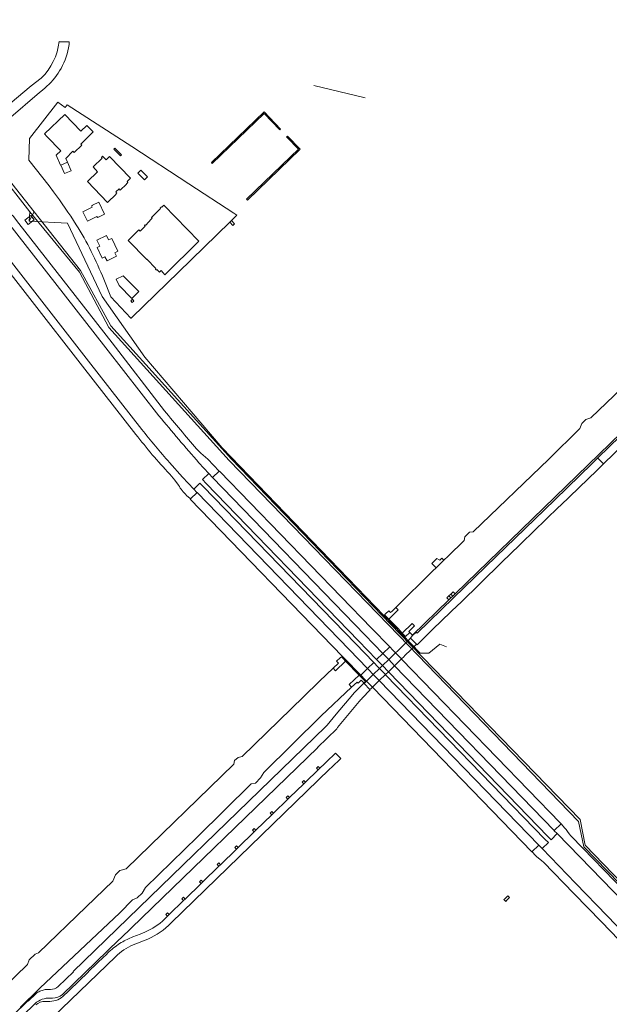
# Model space of a CAD drawing. Extents: x 148869 to 161638, y 453607 to 469810.
# Tile 747 of 1056: x 157130 to 157381, y 466132 to 466552. Entities that reach past the tile are written whole.
import ezdxf
from ezdxf.lldxf.tags import DXFTag

# ---------------------------------------------------------------- set-up
doc = ezdxf.new("R2010")
doc.units = 0
for name, color, linetype, lineweight in [('B-OI-RI-DRUKLEIDING-G-niet meenemen', 190, 'RI-PERS', 18), ('B-OI-RI-PERSLEIDING-G-niet meenemen', 190, 'RI-PERS', 18), ('B-RO-VH-VERHARDING_ASFALT-GV', 251, 'CONTINUOUS', 18), ('B-RO-VH-VERHARDING_BEDRIJFSVLOERPLAAT-GV', 251, 'CONTINUOUS', 18), ('B-RO-VH-VERHARDING_GESLOTEN-GV', 251, 'CONTINUOUS', 18), ('B-RO-VH-VERHARDING_GRASBETONSTEEN-GV', 251, 'CONTINUOUS', 18), ('B-RO-VH-VERHARDING_HALFVERHARDING-GV', 251, 'CONTINUOUS', 18), ('B-RO-VH-VERHARDING_HALFVERHARDING_GRIND-GV', 251, 'CONTINUOUS', 18), ('B-RO-VH-VERHARDING_OPEN-GV', 251, 'CONTINUOUS', 18)]:
    doc.layers.add(name, color=color, linetype=linetype, lineweight=lineweight)
tags = doc.linetypes.add('RI-PERS', pattern='A,7,-2,["P",Standard,S=1.8,R=0,X=-0.5,Y=-0.9],-2,7,-2,[102,NLCS.SHX,S=1,R=180,X=0,Y=0],-2', length=22).pattern_tags.tags
tags[6] = DXFTag(74, 10)

msp = doc.modelspace()

# ---------------------------------------------------------------- linework, layer by layer
at = {"layer": 'B-OI-RI-DRUKLEIDING-G-niet meenemen'}
msp.add_line((157277.3, 466518.6), (157255.3, 466523.8), dxfattribs=at)
at = {"layer": 'B-OI-RI-PERSLEIDING-G-niet meenemen'}
for p, q in [((157134.2, 466469.9), (156946.3, 466710.7)), ((156947.3, 466710.7), (157136.01, 466469.9)), ((157136.01, 466469.9), (157133.97, 466466.05)), ((157133.97, 466466.05), (157134.2, 466469.9)), ((157134.2, 466469.9), (157155.4, 466444.2)), ((157136.01, 466469.9), (157155.9, 466445.01)), ((157133.97, 466466.05), (157150.3, 466465.2)), ((157150.3, 466465.2), (157165.1, 466433.8)), ((157155.4, 466444.2), (157167.9, 466420.7)), ((157155.9, 466445.01), (157168.8, 466421.4)), ((157165.1, 466433.8), (157183.3, 466408.01)), ((157168.8, 466421.4), (157220.2, 466364.5)), ((157167.9, 466420.7), (157219.2, 466364.01)), ((157183.3, 466408.01), (157216.2, 466369.3)), ((157216.2, 466369.3), (157300.7, 466281.8)), ((157219.2, 466364.01), (157291.6, 466289.4)), ((157220.2, 466364.5), (157292.1, 466290.1)), ((157291.6, 466289.4), (157368.2, 466210.01)), ((157368.9, 466210.9), (157292.1, 466290.1)), ((157304.4, 466281.8), (157309.16, 466285.57)), ((157309.16, 466285.57), (157311.97, 466284.52)), ((157300.7, 466281.8), (157304.4, 466281.8)), ((157368.2, 466210.01), (157370.5, 466199.3)), ((157368.9, 466210.9), (157371.1, 466199.9)), ((157370.5, 466199.3), (157401.9, 466166.8)), ((157371.1, 466199.9), (157402.5, 466167.4))]:
    msp.add_line(p, q, dxfattribs=at)
at = {"layer": 'B-RO-VH-VERHARDING_ASFALT-GV'}
for points in [[(157146.68, 466542.52, -0.175024), (157139.08, 466526.96)], [(157147.53, 466531.09, 0.096746), (157151, 466541.27)], [(157140.64, 466522.7, 0.075974), (157146.93, 466530.03)], [(157144.33, 466478.54, -0.018646), (157153.96, 466464.47)], [(157153.96, 466464.47, -0.037146), (157160.35, 466453.08)], [(157160.35, 466453.08, -0.017802), (157165.79, 466441.22)], [(157205.37, 466368.95, -0.010204), (157191.66, 466385.13)], [(157189.31, 466383.02, 0.008946), (157206.37, 466362.98)], [(157179.5, 466375.07, 0.027097), (157193.91, 466358.15)], [(157193.8, 466363.07, -0.010959), (157181.93, 466377.21)], [(157197.64, 466353.37, 0.054566), (157201.08, 466349.04)], [(157274.64, 466261.13, -0.016064), (157275.98, 466262.59)], [(157265.12, 466249.61, -0.02549), (157265.43, 466250.08)], [(157191.67, 466168.43, -0.091253), (157183.33, 466162.82)], [(157184.57, 466159.9, 0.099477), (157194.5, 466166.79)], [(157173.23, 466158.42, 0.052115), (157168.08, 466154.54)], [(157170.73, 466152.35, -0.086387), (157178.32, 466157.49)], [(157178.23, 466160.85, 0.044969), (157173.23, 466158.42)], [(157137.69, 466137.23, 0.044867), (157136.82, 466136.56)], [(157139.42, 466137.98, 0.076835), (157137.69, 466137.23)], [(157141.22, 466138.4, 0.091106), (157139.42, 466137.98)], [(157142.99, 466138.43, 0.066698), (157141.22, 466138.4)], [(157146.34, 466139.65, -0.184755), (157142.99, 466138.43)], [(157143.96, 466134.72, 0.184858), (157148.16, 466136.23)], [(157136.45, 466132.37, -0.207583), (157142.98, 466134.74)], [(157140.94, 466133.33, 0.193049), (157136.72, 466131.82)], [(157148.36, 466135.39, -0.19), (157141.94, 466133.32)]]:
    msp.add_lwpolyline(points, format="xyb", dxfattribs=at)
at = {"layer": 'B-RO-VH-VERHARDING_ASFALT-GV', "flags": 128}
for points in [[(157151, 466541.27), (157151.04, 466541.97), (157151.05, 466542.48), (157150.42, 466542.48), (157147.08, 466542.51), (157146.68, 466542.52)], [(157146.93, 466530.03), (157147.53, 466531.09)], [(157139.08, 466526.96), (157134.76, 466523.71), (157134.75, 466523.7), (157134.74, 466523.7), (157123.13, 466513.87), (157126.1, 466510.36), (157137.34, 466519.98), (157140.64, 466522.7)], [(157165.79, 466441.22), (157168.76, 466433.74), (157177.3, 466424.66), (157177.4, 466424.56), (157177.84, 466425.01), (157197.58, 466444.18), (157219.48, 466465.54), (157220.18, 466466.22), (157222.38, 466468.44), (157222.55, 466468.61), (157221.27, 466469.45), (157202.11, 466481.96), (157177.72, 466497.88), (157150.09, 466515.53), (157149.25, 466514.48), (157146.15, 466516.66), (157134.09, 466501.17), (157133.87, 466492.02), (157142.42, 466481.02), (157144.33, 466478.54)], [(157191.66, 466385.13), (157169.29, 466414.08), (157163.26, 466421.89), (157162.2, 466423.24), (157129.55, 466464.97), (157127.23, 466468), (157126.84, 466468.5), (157124.18, 466466.4), (157166.66, 466412.02), (157189.31, 466383.02)], [(157181.93, 466377.21), (157159.27, 466406.25), (157116.27, 466461.35), (157113.61, 466459.27), (157156.68, 466404.22), (157179.5, 466375.07)], [(157390.78, 466378.88), (157376.47, 466365.03), (157376.68, 466364.82), (157378.91, 466362.51), (157392.75, 466375.89)], [(157210.52, 466358.38), (157212.16, 466356.68), (157214.99, 466359.41), (157210.09, 466364.47), (157207.12, 466367), (157205.37, 466368.95)], [(157201.08, 466349.04), (157202.62, 466347.68), (157202.78, 466347.55), (157205.56, 466350.25), (157205.46, 466350.35), (157204.15, 466351.71), (157199.4, 466356.86), (157193.8, 466363.07)], [(157206.37, 466362.98), (157210.52, 466358.38)], [(157193.91, 466358.15), (157196.12, 466355.52), (157197.64, 466353.37)], [(157279.28, 466266.25), (157276.76, 466268.85), (157276.65, 466268.98), (157272.61, 466264.89), (157271.93, 466264.15), (157264.87, 466255.73), (157262.34, 466252.64), (157261.06, 466251.11), (157260.39, 466250.37), (157152.78, 466146.07), (157152.86, 466146), (157146.34, 466139.65)], [(157275.98, 466262.59), (157279.44, 466266.14), (157279.28, 466266.25)], [(157265.43, 466250.08), (157274.64, 466261.13)], [(157148.16, 466136.23), (157172.18, 466159.56), (157172.99, 466160.32), (157173.05, 466160.26), (157257.04, 466241.53), (157256.97, 466241.61), (157265.12, 466249.61)], [(157194.5, 466166.79), (157262.11, 466232.3), (157262.98, 466233.14), (157266.85, 466236.84), (157264.58, 466239.17), (157260.73, 466235.45), (157259.88, 466234.62), (157257.97, 466232.75), (157257.25, 466232.07), (157251.84, 466226.82), (157251.11, 466226.13), (157245.01, 466220.21), (157244.29, 466219.52), (157238.17, 466213.59), (157237.45, 466212.9), (157230.62, 466206.27), (157229.9, 466205.58), (157223.08, 466198.95), (157222.36, 466198.26), (157215.55, 466191.62), (157214.82, 466190.93), (157208, 466184.28), (157207.28, 466183.59), (157200.47, 466176.99), (157199.75, 466176.3), (157193.62, 466170.38), (157192.89, 466169.69), (157192.38, 466169.17), (157191.67, 466168.43)], [(157183.33, 466162.82), (157181.26, 466162.01), (157178.23, 466160.85)], [(157178.32, 466157.49), (157184.57, 466159.9)], [(157168.08, 466154.54), (157166.31, 466152.82), (157165.94, 466152.43), (157159.45, 466146.16), (157159.09, 466145.81), (157151.19, 466138.13), (157150.83, 466137.78), (157148.36, 466135.39)], [(157137.54, 466120.59), (157143.31, 466126.1), (157143.99, 466126.63), (157170.73, 466152.35)], [(157136.82, 466136.56), (157133.55, 466133.43), (157133.43, 466133.56), (157113.38, 466114.15), (157112.76, 466113.54), (157105.7, 466106.69), (157107.69, 466104.43), (157115.34, 466111.84), (157125.84, 466122.02), (157136.45, 466132.37)], [(157141.94, 466133.32), (157140.94, 466133.33)], [(157142.98, 466134.74), (157143.96, 466134.72)]]:
    msp.add_lwpolyline(points, dxfattribs=at)
for points in [[(157147.45, 466489.86), (157147.35, 466489.87), (157145.47, 466494.13), (157147.44, 466496.03), (157141.53, 466502.08), (157140.48, 466503.2), (157149.12, 466511.53), (157156.01, 466504.42), (157158.47, 466506.83), (157161.2, 466504.11), (157155.91, 466498.88), (157156.38, 466498.37), (157153.14, 466495.21), (157152.61, 466495.76), (157149.52, 466492.68), (157150.23, 466491.07), (157151.83, 466487.49), (157149.08, 466486.26)], [(157150.23, 466491.07), (157149.52, 466492.68), (157152.61, 466495.76), (157153.14, 466495.21), (157156.38, 466498.37), (157155.91, 466498.88), (157161.2, 466504.11), (157158.47, 466506.83), (157156.01, 466504.42), (157149.12, 466511.53), (157140.48, 466503.2), (157141.53, 466502.08), (157147.44, 466496.03), (157145.47, 466494.13), (157147.35, 466489.87), (157147.45, 466489.86)], [(157173.29, 466494.24), (157170.47, 466497.1), (157170.01, 466496.66), (157172.85, 466493.83)], [(157173.29, 466494.24), (157172.85, 466493.83), (157170.01, 466496.66), (157170.47, 466497.1)], [(157171.28, 466477.99), (157170.93, 466477.63), (157171.03, 466477.53), (157167.32, 466473.94), (157158.8, 466482.87), (157163.16, 466487.08), (157161.23, 466489.15), (157165.04, 466492.83), (157164.73, 466493.14), (157165.26, 466493.66), (157166.75, 466492.12), (157168.24, 466493.53), (157177.15, 466484.29), (157175.69, 466482.86), (157176.02, 466482.51), (157175.39, 466481.88), (157175.48, 466481.79), (157172.82, 466479.26), (157172.32, 466479.77), (157170.91, 466478.43)], [(157171.28, 466477.99), (157170.91, 466478.43), (157172.32, 466479.77), (157172.82, 466479.26), (157175.48, 466481.79), (157175.39, 466481.88), (157176.02, 466482.51), (157175.69, 466482.86), (157177.15, 466484.29), (157168.24, 466493.53), (157166.75, 466492.12), (157165.26, 466493.66), (157164.73, 466493.14), (157165.04, 466492.83), (157161.23, 466489.15), (157163.16, 466487.08), (157158.8, 466482.87), (157167.32, 466473.94), (157171.03, 466477.53), (157170.93, 466477.63)], [(157147.45, 466489.86), (157149.08, 466486.26), (157151.83, 466487.49), (157150.23, 466491.07)], [(157183.14, 466483.56), (157180.28, 466486.4), (157181.58, 466487.71), (157184.4, 466484.86)], [(157183.14, 466483.56), (157184.4, 466484.86), (157181.58, 466487.71), (157180.28, 466486.4)], [(157163.59, 466474.1), (157166.13, 466469.03), (157163.46, 466467.68), (157163.42, 466467.73), (157163.06, 466467.56), (157162.84, 466467.97), (157158.78, 466465.97), (157156.77, 466470), (157160.8, 466472.02), (157160.57, 466472.47), (157160.95, 466472.68), (157160.92, 466472.75)], [(157163.59, 466474.1), (157160.92, 466472.75), (157160.95, 466472.68), (157160.57, 466472.47), (157160.8, 466472.02), (157156.77, 466470), (157158.78, 466465.97), (157162.84, 466467.97), (157163.06, 466467.56), (157163.42, 466467.73), (157163.46, 466467.68), (157166.13, 466469.03)], [(157206.36, 466457.52), (157191.43, 466472.77), (157190.55, 466471.92), (157190.39, 466472.07), (157189.82, 466471.48), (157189.94, 466471.34), (157186.11, 466467.5), (157186.36, 466467.26), (157185.96, 466466.85), (157186.03, 466466.77), (157184.86, 466465.55), (157183.65, 466464.3), (157183.48, 466464.47), (157183.1, 466464.1), (157183.39, 466463.79), (157181.33, 466461.75), (157180.78, 466462.28), (157176.23, 466457.72), (157184.13, 466449.71), (157184.19, 466449.75), (157188.03, 466445.74), (157187.83, 466445.52), (157188.2, 466445.13), (157188.43, 466445.34), (157189.49, 466444.24), (157190.18, 466444.89), (157191.04, 466444.01), (157191.87, 466443.15)], [(157206.36, 466457.52), (157191.87, 466443.15), (157191.04, 466444.01), (157190.18, 466444.89), (157189.49, 466444.24), (157188.43, 466445.34), (157188.2, 466445.13), (157187.83, 466445.52), (157188.03, 466445.74), (157184.19, 466449.75), (157184.13, 466449.71), (157176.23, 466457.72), (157180.78, 466462.28), (157181.33, 466461.75), (157183.39, 466463.79), (157183.1, 466464.1), (157183.48, 466464.47), (157183.65, 466464.3), (157184.86, 466465.55), (157186.03, 466466.77), (157185.96, 466466.85), (157186.36, 466467.26), (157186.11, 466467.5), (157189.94, 466471.34), (157189.82, 466471.48), (157190.39, 466472.07), (157190.55, 466471.92), (157191.43, 466472.77)], [(157134.71, 466468.43), (157132.08, 466466.39), (157133.49, 466464.53), (157136.11, 466466.52)], [(157164.06, 466455.29), (157162.8, 466457.95), (157166.86, 466459.93), (157167.83, 466457.98), (157169.16, 466458.62), (157171.81, 466453.22), (157170.5, 466452.55), (157171.22, 466451.06), (157167.16, 466449.06), (157166.26, 466450.79), (157165.11, 466450.22), (157162.93, 466454.72)], [(157164.06, 466455.29), (157162.93, 466454.72), (157165.11, 466450.22), (157166.26, 466450.79), (157167.16, 466449.06), (157171.22, 466451.06), (157170.5, 466452.55), (157171.81, 466453.22), (157169.16, 466458.62), (157167.83, 466457.98), (157166.86, 466459.93), (157162.8, 466457.95)], [(157171.08, 466441.25), (157174.05, 466442.73), (157180.71, 466435.95), (157177.76, 466433.05), (157172.32, 466438.59)], [(157171.08, 466441.25), (157172.32, 466438.59), (157177.76, 466433.05), (157180.71, 466435.95), (157174.05, 466442.73)], [(157177.88, 466431.27), (157177.24, 466432.04), (157178, 466432.68), (157178.65, 466431.92)], [(157376.94, 466360.6), (157378.91, 466362.51), (157376.68, 466364.82), (157376.47, 466365.03), (157374.05, 466362.69), (157358.09, 466347.22), (157341.17, 466330.85), (157333.07, 466323.03), (157314.99, 466305.45), (157299.4, 466290.37), (157298.97, 466290.69), (157297.35, 466289.14), (157296.66, 466288.15), (157299.15, 466285.58), (157299.4, 466285.3), (157304.33, 466290.21), (157305.89, 466291.76), (157310.14, 466295.8), (157316.95, 466302.47), (157317.73, 466303.17), (157335.45, 466320.47), (157343.19, 466327.98), (157343.93, 466328.7), (157359.76, 466343.99), (157360.54, 466344.69), (157376.17, 466359.87)], [(157212.18, 466356.66), (157212.16, 466356.68), (157210.52, 466358.38), (157207.85, 466355.8), (157209.43, 466354.08), (157209.45, 466354.07), (157274.39, 466287.06), (157282.15, 466279.04), (157284.8, 466281.62), (157277.05, 466289.63)], [(157284.8, 466281.62), (157287.73, 466284.47), (157279.96, 466292.48), (157215.2, 466359.19), (157215.04, 466359.35), (157214.99, 466359.41), (157212.16, 466356.68), (157212.18, 466356.66), (157277.05, 466289.63)], [(157205.46, 466350.35), (157205.56, 466350.25), (157270.45, 466283.32), (157278.26, 466275.27), (157280.91, 466277.85), (157273.11, 466285.9), (157208.23, 466352.85), (157208.17, 466352.9), (157206.76, 466354.31), (157204.15, 466351.71)], [(157205.56, 466350.25), (157202.78, 466347.55), (157202.67, 466347.45), (157267.6, 466280.44), (157268.28, 466279.74), (157275.35, 466272.45), (157278.26, 466275.27), (157270.45, 466283.32)], [(157290.22, 466281.9), (157287.29, 466279.06), (157284.63, 466276.48), (157283.4, 466275.28), (157280.74, 466272.71), (157277.83, 466269.89), (157277.27, 466269.34), (157276.76, 466268.85), (157279.28, 466266.25), (157279.78, 466266.73), (157280.35, 466267.29), (157283.26, 466270.12), (157285.91, 466272.69), (157287.14, 466273.89), (157289.79, 466276.47), (157292.72, 466279.32), (157293.7, 466280.28), (157294.23, 466280.79), (157296.72, 466283.21), (157296.73, 466283.22), (157298.34, 466284.78), (157298.34, 466284.79), (157298.43, 466284.87), (157299.15, 466285.58), (157296.66, 466288.15), (157295.93, 466287.44), (157295.85, 466287.36), (157294.23, 466285.79), (157294.23, 466285.79), (157291.73, 466283.37), (157291.2, 466282.86)], [(157287.73, 466284.47), (157284.8, 466281.62), (157287.29, 466279.06), (157289.79, 466276.47), (157357.85, 466206.2), (157360.8, 466209.07), (157360.47, 466209.42), (157292.96, 466279.08), (157292.72, 466279.32), (157290.22, 466281.9), (157290.08, 466282.05), (157289.07, 466283.09)], [(157282.15, 466279.04), (157283.49, 466277.66), (157284.47, 466276.64), (157284.63, 466276.48), (157287.14, 466273.89), (157287.35, 466273.67), (157355.19, 466203.61), (157355.29, 466203.52), (157356.66, 466202.28), (157359.15, 466204.85), (157357.92, 466206.12), (157357.85, 466206.2), (157289.79, 466276.47), (157287.29, 466279.06), (157284.8, 466281.62)], [(157277.66, 466270.07), (157277.83, 466269.89), (157280.35, 466267.29), (157280.53, 466267.1), (157348.4, 466197.11), (157351.33, 466199.93), (157283.26, 466270.12), (157280.74, 466272.71), (157278.76, 466274.76), (157278.26, 466275.27), (157278.26, 466275.27), (157275.35, 466272.45), (157275.36, 466272.44), (157275.85, 466271.93), (157276.71, 466271.05)], [(157285.91, 466272.69), (157283.4, 466275.28), (157283.24, 466275.45), (157282.26, 466276.46), (157281.41, 466277.33), (157280.91, 466277.85), (157278.26, 466275.27), (157278.26, 466275.27), (157278.76, 466274.76), (157280.74, 466272.71), (157283.26, 466270.12), (157351.33, 466199.93), (157351.49, 466199.76), (157352.71, 466198.51), (157355.4, 466201.14), (157354.1, 466202.34), (157353.96, 466202.47), (157286.12, 466272.48)], [(157357.92, 466206.12), (157359.15, 466204.85), (157373.61, 466190.04), (157387.62, 466175.59), (157394.26, 466168.69), (157396.78, 466171.14), (157383.59, 466184.76), (157370.1, 466198.64), (157365.04, 466203.99), (157364.29, 466204.84), (157363.55, 466205.84), (157362.95, 466206.68), (157362.46, 466207.26), (157360.85, 466209.02), (157360.8, 466209.07), (157357.85, 466206.2)], [(157351.49, 466199.76), (157351.33, 466199.93), (157348.4, 466197.11), (157348.6, 466196.9), (157349.76, 466195.64), (157350.35, 466195.12), (157352.68, 466193.3), (157353.33, 466192.73), (157366.33, 466179.32), (157378.08, 466167.21), (157385.48, 466159.56), (157388.07, 466162), (157380.49, 466169.84), (157366.97, 466183.75), (157352.71, 466198.51)]]:
    msp.add_lwpolyline(points, close=True, dxfattribs=at)
at = {"layer": 'B-RO-VH-VERHARDING_BEDRIJFSVLOERPLAAT-GV', "flags": 128}
msp.add_lwpolyline([(157336.85, 466177.12), (157336.45, 466176.72), (157337.21, 466175.93), (157337.59, 466176.32), (157338.86, 466177.65), (157338.16, 466178.41)], close=True, dxfattribs=at)
at = {"layer": 'B-RO-VH-VERHARDING_GESLOTEN-GV', "flags": 128}
for points in [[(157313.76, 466306.99), (157314.6, 466306.17), (157315.59, 466307.14), (157314.73, 466307.92)], [(157312.96, 466304.59), (157313.85, 466305.45), (157312.99, 466306.25), (157312.13, 466305.43)], [(157312.99, 466306.25), (157313.85, 466305.45), (157314.6, 466306.17), (157313.76, 466306.99)], [(157291.4, 466300.3), (157290.4, 466301.33), (157288.78, 466299.75), (157288.12, 466299.1), (157287.34, 466299.92), (157285.96, 466298.59), (157285.57, 466298.21), (157287.35, 466296.36)], [(157297.33, 466294.41), (157293.1, 466290.38), (157293.95, 466289.5), (157294.51, 466288.91), (157296.26, 466290.62), (157295.89, 466291), (157298.29, 466293.44)], [(157263.63, 466275.35), (157264.65, 466274.31), (157268.89, 466278.46), (157267.96, 466279.42), (157267.11, 466280.3), (157266.63, 466279.86), (157265.05, 466278.4), (157265.83, 466277.59)], [(157270.45, 466268.38), (157271.48, 466267.34), (157273.8, 466269.49), (157274.22, 466269.03), (157275.57, 466270.26), (157275.98, 466269.88), (157276.71, 466269.2), (157276.84, 466269.07), (157277.17, 466269.44), (157277.38, 466269.66), (157275.51, 466271.6), (157274.66, 466272.48)]]:
    msp.add_lwpolyline(points, close=True, dxfattribs=at)
at = {"layer": 'B-RO-VH-VERHARDING_GRASBETONSTEEN-GV', "flags": 128}
for points in [[(157257.97, 466232.75), (157257.28, 466233.48), (157256.56, 466232.79), (157257.25, 466232.07)], [(157251.11, 466226.13), (157251.84, 466226.82), (157251.15, 466227.55), (157250.42, 466226.86)], [(157245.01, 466220.21), (157244.32, 466220.93), (157243.6, 466220.24), (157244.29, 466219.52)], [(157237.45, 466212.9), (157238.17, 466213.59), (157237.48, 466214.32), (157236.76, 466213.62)], [(157230.62, 466206.27), (157229.93, 466207), (157229.21, 466206.31), (157229.9, 466205.58)], [(157223.08, 466198.95), (157222.39, 466199.67), (157221.67, 466198.98), (157222.36, 466198.26)], [(157215.55, 466191.62), (157214.86, 466192.35), (157214.13, 466191.66), (157214.82, 466190.93)], [(157208, 466184.28), (157207.31, 466185.01), (157206.59, 466184.32), (157207.28, 466183.59)], [(157200.47, 466176.99), (157199.78, 466177.71), (157199.06, 466177.02), (157199.75, 466176.3)], [(157193.62, 466170.38), (157192.93, 466171.1), (157192.2, 466170.41), (157192.89, 466169.69)]]:
    msp.add_lwpolyline(points, close=True, dxfattribs=at)
at = {"layer": 'B-RO-VH-VERHARDING_HALFVERHARDING-GV', "flags": 128}
for points in [[(157419.44, 466426.11), (157373.56, 466382.08), (157371.39, 466381.43), (157369.61, 466379.7), (157368.85, 466377.57), (157355.56, 466364.47), (157323.31, 466333.48), (157321.81, 466333.35), (157319.78, 466331.36), (157319.42, 466329.84), (157312.6, 466323.21), (157310.79, 466321.46), (157307.47, 466318.22), (157306.13, 466316.91), (157290.4, 466301.33), (157291.4, 466300.3), (157287.35, 466296.36), (157291.29, 466292.26), (157293.1, 466290.38), (157297.33, 466294.41), (157298.29, 466293.44), (157295.89, 466291), (157296.26, 466290.62), (157296.3, 466290.66), (157297.39, 466289.51), (157312.96, 466304.59), (157312.13, 466305.43), (157312.99, 466306.25), (157313.76, 466306.99), (157314.73, 466307.92), (157315.59, 466307.14), (157485.75, 466471.93)], [(157130.1, 466130.75), (157138.54, 466139.04), (157172.66, 466171.14), (157178.08, 466176.57), (157180.02, 466177.42), (157182.14, 466179.43), (157183.56, 466181.84), (157205.74, 466203.49), (157228.68, 466226.09), (157230.53, 466226.44), (157232.67, 466228.58), (157234, 466230.89), (157258.45, 466255.04), (157271.48, 466267.34), (157270.45, 466268.38), (157274.66, 466272.48), (157268.89, 466278.46), (157264.65, 466274.31), (157263.63, 466275.35), (157257.74, 466269.9), (157250.95, 466263.19), (157224.78, 466237.79), (157223.08, 466237.38), (157221.52, 466235.97), (157221.28, 466234.44), (157175.28, 466189.81), (157172.58, 466189.09), (157170.79, 466187.34), (157169.6, 466184.65), (157158.3, 466173.61), (157137.98, 466153.98), (157136.54, 466153.53), (157133.97, 466151.1), (157133.21, 466149), (157123.03, 466139.14)]]:
    msp.add_lwpolyline(points, dxfattribs=at)
at = {"layer": 'B-RO-VH-VERHARDING_HALFVERHARDING_GRIND-GV', "flags": 128}
for points in [[(157241.19, 466505.27), (157234.12, 466512.55), (157211.66, 466490.94), (157211.98, 466490.56), (157234.13, 466511.88), (157240.83, 466504.91)], [(157243.86, 466501.75), (157248.81, 466496.61), (157245.43, 466493.36), (157226.65, 466475.33), (157227, 466474.94), (157249.48, 466496.62), (157244.08, 466502.21), (157243.74, 466501.88)]]:
    msp.add_lwpolyline(points, close=True, dxfattribs=at)
at = {"layer": 'B-RO-VH-VERHARDING_OPEN-GV', "flags": 128}
for points in [[(157219.48, 466465.54), (157220.88, 466464.16), (157221.56, 466464.82), (157220.18, 466466.22)], [(157310.79, 466321.46), (157309.95, 466322.33), (157309.07, 466321.49), (157308.83, 466321.63), (157307.86, 466322.22), (157305.71, 466320.07), (157307.47, 466318.22)]]:
    msp.add_lwpolyline(points, close=True, dxfattribs=at)

doc.saveas('drawing.dxf')
